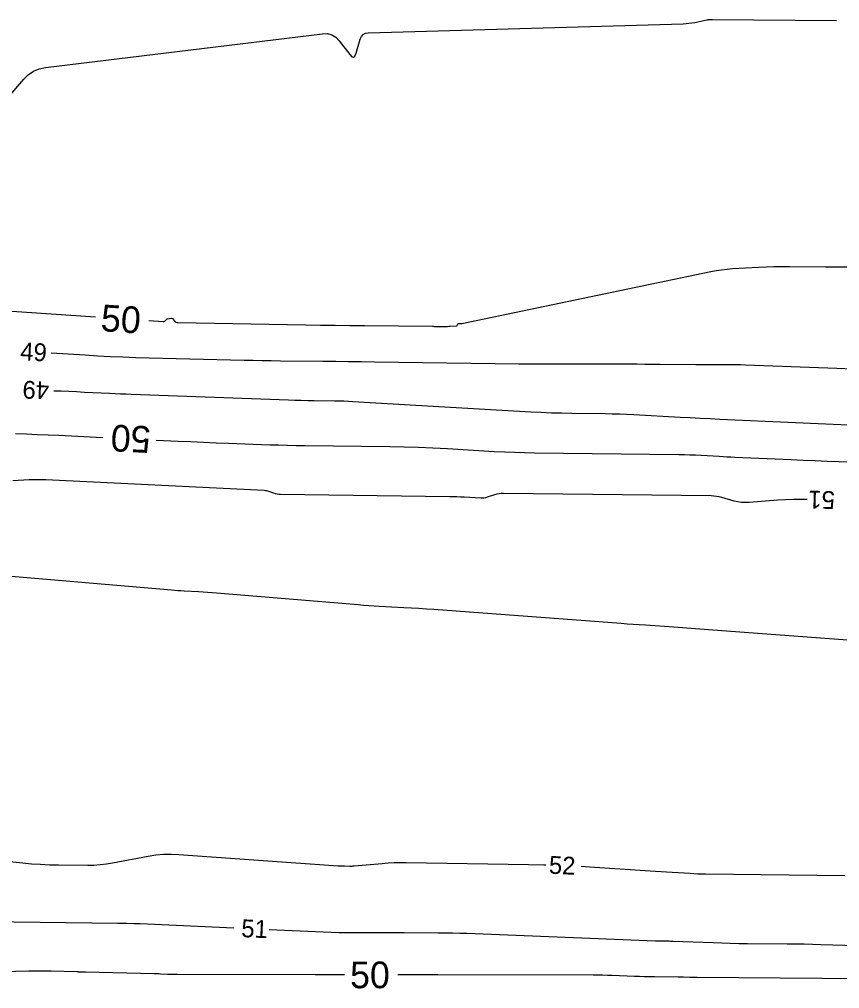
# Model space of a CAD drawing. Extents: x 2384780 to 2405861, y 547869 to 573706.
# Drawn here: x 2394722.7 to 2394814.9, y 552568.8 to 552677.8 of the extents above; entities that cross this region are included whole.
import ezdxf

# ---------------------------------------------------------------- set-up
doc = ezdxf.new("R2010")
doc.units = 0
doc.layers.add('Old_Level_60', color=7, linetype='Continuous')
doc.layers.add('Old_Level_61', color=7, linetype='Continuous')

msp = doc.modelspace()

# ---------------------------------------------------------------- linework, layer by layer
at = {"layer": 'Old_Level_60'}
for points in [[(2394720.9675, 552668.476), (2394723.215, 552671.0865), (2394723.728, 552671.58725), (2394724.30375, 552671.9705), (2394724.9425, 552672.23625), (2394725.64375, 552672.38475), (2394756.7755, 552676.19725), (2394757.336, 552676.20125), (2394757.839, 552676.069), (2394758.28425, 552675.8005), (2394758.672, 552675.39575), (2394759.84475, 552673.85125), (2394760.07875, 552673.6115), (2394760.27825, 552673.55475), (2394760.443, 552673.6805), (2394760.5735, 552673.989), (2394761.02675, 552675.59125), (2394761.1565, 552675.89275), (2394761.351, 552676.11125), (2394761.61025, 552676.2465), (2394761.9345, 552676.29825), (2394797.31825, 552677.31375), (2394797.646, 552677.33025), (2394797.97175, 552677.36125), (2394798.296, 552677.40675), (2394798.6185, 552677.46675), (2394799.993, 552677.75325), (2394800.0565, 552677.76525), (2394800.1205, 552677.77475), (2394800.1845, 552677.782), (2394800.249, 552677.787), (2394800.46025, 552677.79875), (2394800.50525, 552677.801), (2394800.55075, 552677.8025), (2394800.596, 552677.803), (2394800.64125, 552677.803), (2394814.57025, 552677.67025)], [(2394816.43475, 552638.49075), (2394814.59525, 552638.55), (2394804.34325, 552638.9465), (2394803.788, 552638.9645), (2394803.2325, 552638.9755), (2394802.67725, 552638.97925), (2394802.12175, 552638.97625), (2394800.307, 552638.9545), (2394799.918, 552638.951), (2394799.52925, 552638.95), (2394799.14025, 552638.95125), (2394798.7515, 552638.95475), (2394794.73425, 552639.00375), (2394793.8735, 552639.01325), (2394793.01275, 552639.0205), (2394792.152, 552639.02575), (2394791.291, 552639.02875), (2394780.32575, 552639.05275), (2394780.17925, 552639.05325), (2394780.0325, 552639.0535), (2394779.886, 552639.05375), (2394779.7395, 552639.05425), (2394779.26075, 552639.05525), (2394779.15825, 552639.0555), (2394779.0555, 552639.05625), (2394778.953, 552639.05725), (2394778.85025, 552639.0585), (2394762.64, 552639.27575), (2394761.184, 552639.29475), (2394759.728, 552639.3125), (2394758.272, 552639.32925), (2394756.81625, 552639.345), (2394752.05975, 552639.3945), (2394751.04075, 552639.407), (2394750.0215, 552639.423), (2394749.0025, 552639.443), (2394747.9835, 552639.4665), (2394735.772, 552639.771), (2394734.35575, 552639.814), (2394732.9405, 552639.87225), (2394731.52575, 552639.94575), (2394730.11175, 552640.03475), (2394726.31, 552640.29425)], [(2394726.5805, 552636.05725), (2394727.41775, 552636.02575), (2394728.28725, 552635.9905), (2394729.1565, 552635.9525), (2394730.0255, 552635.91175), (2394732.8645, 552635.775), (2394733.47275, 552635.7465), (2394734.08125, 552635.72), (2394734.68975, 552635.695), (2394735.2985, 552635.67225), (2394752.9755, 552635.03175), (2394753.69325, 552635.008), (2394754.41125, 552634.98825), (2394755.129, 552634.973), (2394755.84725, 552634.962), (2394758.193, 552634.93325), (2394758.6955, 552634.92425), (2394759.198, 552634.9095), (2394759.7, 552634.88875), (2394760.202, 552634.8625), (2394780.21525, 552633.69525), (2394781.3625, 552633.635), (2394782.51025, 552633.58775), (2394783.6585, 552633.554), (2394784.80725, 552633.5335), (2394788.5605, 552633.48825), (2394789.3645, 552633.47425), (2394790.1685, 552633.4515), (2394790.972, 552633.42), (2394791.77525, 552633.37975), (2394796.98925, 552633.08975), (2394798.10675, 552633.02925), (2394799.22425, 552632.97125), (2394800.34175, 552632.91625), (2394801.45975, 552632.86375), (2394818.44825, 552632.09)], [(2394811.24775, 552623.8335), (2394810.593, 552623.843), (2394809.71675, 552623.8325), (2394808.84125, 552623.79825), (2394807.96625, 552623.74075), (2394804.758, 552623.486), (2394804.323, 552623.47075), (2394803.89175, 552623.494), (2394803.4645, 552623.5555), (2394803.041, 552623.65575), (2394801.66375, 552624.04625), (2394801.36725, 552624.11975), (2394801.06775, 552624.1735), (2394800.76525, 552624.20725), (2394800.46, 552624.221), (2394777.15175, 552624.50925), (2394776.88825, 552624.50175), (2394776.62825, 552624.47225), (2394776.3715, 552624.42125), (2394776.11825, 552624.3485), (2394775.29625, 552624.075), (2394775.119, 552624.02475), (2394774.9395, 552623.992), (2394774.7575, 552623.97625), (2394774.57325, 552623.9775), (2394772.70425, 552624.07775), (2394772.30375, 552624.09725), (2394771.903, 552624.11275), (2394771.50225, 552624.12425), (2394771.10125, 552624.1315), (2394752.0625, 552624.391), (2394751.87675, 552624.40125), (2394751.694, 552624.4265), (2394751.51375, 552624.46675), (2394751.33625, 552624.522), (2394750.76125, 552624.72775), (2394750.637, 552624.767), (2394750.511, 552624.797), (2394750.383, 552624.8175), (2394750.25325, 552624.8285), (2394725.70025, 552626.0295), (2394725.23575, 552626.0465), (2394724.77125, 552626.0525), (2394724.30675, 552626.04725), (2394723.84225, 552626.03075), (2394721.98425, 552625.9425)], [(2394816.797, 552607.94025), (2394800.17825, 552609.1765), (2394799.20125, 552609.24875), (2394798.22425, 552609.3195), (2394797.24725, 552609.3895), (2394796.27, 552609.45825), (2394793.078, 552609.681), (2394792.394, 552609.729), (2394791.71, 552609.778), (2394791.026, 552609.828), (2394790.34225, 552609.8785), (2394769.3135, 552611.45025), (2394768.46975, 552611.511), (2394767.626, 552611.567), (2394766.78175, 552611.6185), (2394765.93725, 552611.6655), (2394763.178, 552611.81125), (2394762.587, 552611.8445), (2394761.99625, 552611.8825), (2394761.40575, 552611.925), (2394760.8155, 552611.97175), (2394744.8835, 552613.298), (2394744.38125, 552613.338), (2394743.879, 552613.37425), (2394743.37625, 552613.40675), (2394742.8735, 552613.4355), (2394741.23, 552613.52325), (2394740.878, 552613.5435), (2394740.52625, 552613.56675), (2394740.1745, 552613.59275), (2394739.82325, 552613.622), (2394721.4055, 552615.226)], [(2394711.172, 552584.18725), (2394723.0945, 552582.97225), (2394724.0975, 552582.88175), (2394725.102, 552582.81475), (2394726.1075, 552582.77125), (2394727.1145, 552582.751), (2394730.406, 552582.7235), (2394731.10975, 552582.73475), (2394731.8105, 552582.78), (2394732.508, 552582.8595), (2394733.20275, 552582.97325), (2394737.2015, 552583.72775), (2394738.06, 552583.86175), (2394738.92175, 552583.9395), (2394739.78675, 552583.96175), (2394740.65475, 552583.92775), (2394758.541, 552582.65925), (2394758.72175, 552582.6475), (2394758.90275, 552582.63825), (2394759.084, 552582.63125), (2394759.26525, 552582.6265), (2394759.85725, 552582.615), (2394759.984, 552582.61425), (2394760.11075, 552582.617), (2394760.23725, 552582.6235), (2394760.36375, 552582.63325), (2394763.49775, 552582.92125), (2394764.1695, 552582.974), (2394764.842, 552583.00875), (2394765.51525, 552583.02525), (2394766.18925, 552583.02375), (2394779.95025, 552582.80925), (2394781.6705, 552582.772), (2394781.87775, 552582.765)], [(2394785.87375, 552582.5895), (2394786.826, 552582.53375), (2394793.603, 552582.0955), (2394794.2215, 552582.05575), (2394794.83975, 552582.01575), (2394795.45825, 552581.97575), (2394796.07675, 552581.93575), (2394798.09675, 552581.805), (2394798.52975, 552581.78), (2394798.963, 552581.7605), (2394799.3965, 552581.74675), (2394799.83, 552581.73875), (2394815.47975, 552581.55)], [(2394713.377, 552576.474), (2394733.804, 552576.2115), (2394734.052, 552576.208), (2394734.29975, 552576.2035), (2394734.54775, 552576.1985), (2394734.7955, 552576.19275), (2394735.605, 552576.17225), (2394735.7785, 552576.1675), (2394735.95175, 552576.162), (2394736.12525, 552576.1555), (2394736.2985, 552576.148), (2394746.812, 552575.67525)], [(2394750.808, 552575.4955), (2394756.8655, 552575.223), (2394757.7705, 552575.18725), (2394758.67575, 552575.16125), (2394759.58125, 552575.14525), (2394760.487, 552575.139), (2394763.44575, 552575.13475), (2394764.07975, 552575.134), (2394764.714, 552575.133), (2394765.348, 552575.13225), (2394765.982, 552575.13125), (2394769.778, 552575.126), (2394770.5915, 552575.121), (2394771.40475, 552575.10825), (2394772.21775, 552575.0875), (2394773.03075, 552575.05925), (2394794.21925, 552574.21775), (2394794.41375, 552574.21075), (2394794.60825, 552574.20525), (2394794.80275, 552574.2015), (2394794.9975, 552574.1995), (2394795.633, 552574.195), (2394795.76925, 552574.19325), (2394795.9055, 552574.19075), (2394796.04175, 552574.187), (2394796.17775, 552574.18225), (2394800.687, 552574.0045), (2394801.65325, 552573.9705), (2394802.61975, 552573.944), (2394803.5865, 552573.925), (2394804.5535, 552573.914), (2394809.00125, 552573.88075), (2394809.95425, 552573.87125), (2394810.907, 552573.85675), (2394811.86, 552573.8375), (2394812.81275, 552573.81325), (2394830.23325, 552573.3255)]]:
    msp.add_lwpolyline(points, dxfattribs=at)
at = {"layer": 'Old_Level_61'}
for points in [[(2394815.8145, 552649.96475), (2394814.57075, 552649.9475), (2394813.32675, 552649.94975), (2394809.26225, 552649.9885), (2394808.39125, 552649.9895), (2394807.52075, 552649.9765), (2394806.65075, 552649.949), (2394805.781, 552649.90725), (2394802.87975, 552649.744), (2394802.2595, 552649.6975), (2394801.6425, 552649.62775), (2394801.02825, 552649.53525), (2394800.41725, 552649.41975), (2394772.45975, 552643.59025), (2394772.4025, 552643.57975), (2394772.34475, 552643.57175), (2394772.28675, 552643.56625), (2394772.22875, 552643.56325), (2394772.03225, 552643.5575), (2394771.99775, 552643.552), (2394771.97, 552643.53775), (2394771.94925, 552643.5145), (2394771.9355, 552643.48225), (2394771.90175, 552643.363), (2394771.89225, 552643.3405), (2394771.87775, 552643.32375), (2394771.8585, 552643.31325), (2394771.83425, 552643.30875), (2394771.13825, 552643.2695), (2394770.989, 552643.26225), (2394770.83975, 552643.257), (2394770.6905, 552643.254), (2394770.54125, 552643.25325), (2394769.54325, 552643.2555), (2394769.506, 552643.2555), (2394769.469, 552643.25575), (2394769.43175, 552643.25625), (2394769.3945, 552643.25675), (2394769.273, 552643.25825), (2394769.247, 552643.2585), (2394769.22075, 552643.259), (2394769.19475, 552643.25925), (2394769.16875, 552643.2595), (2394761.49625, 552643.33925), (2394759.85225, 552643.358), (2394758.20825, 552643.37925), (2394756.56425, 552643.4035), (2394754.92025, 552643.4305), (2394740.5315, 552643.6795), (2394740.44275, 552643.69025), (2394740.36325, 552643.71925), (2394740.29275, 552643.76625), (2394740.23175, 552643.83175), (2394740.047, 552644.07475), (2394740.00425, 552644.1195), (2394739.95525, 552644.149), (2394739.89975, 552644.1635), (2394739.838, 552644.16325), (2394739.36875, 552644.10575), (2394739.3115, 552644.0935), (2394739.25925, 552644.07175), (2394739.21225, 552644.0405), (2394739.17025, 552643.9995), (2394739.0415, 552643.85), (2394739.01225, 552643.8225), (2394738.97925, 552643.8035), (2394738.9425, 552643.79325), (2394738.902, 552643.79175), (2394737.2655, 552643.9035)], [(2394731.2795, 552644.312), (2394710.78225, 552645.71125)], [(2394722.291, 552631.2475), (2394723.5085, 552631.20175), (2394724.726, 552631.15225), (2394725.943, 552631.09925), (2394727.16025, 552631.04225), (2394732.11275, 552630.8035)], [(2394738.10575, 552630.5145), (2394740.574, 552630.3955), (2394741.9905, 552630.32925), (2394743.40725, 552630.26725), (2394744.82425, 552630.2095), (2394746.24125, 552630.156), (2394750.87075, 552629.98825), (2394751.863, 552629.9555), (2394752.85525, 552629.92825), (2394753.84775, 552629.90725), (2394754.84025, 552629.892), (2394764.35325, 552629.775), (2394765.97125, 552629.746), (2394767.589, 552629.69825), (2394769.20575, 552629.63175), (2394770.822, 552629.54675), (2394776.10075, 552629.239), (2394777.232, 552629.1795), (2394778.36375, 552629.13325), (2394779.496, 552629.1), (2394780.62875, 552629.07975), (2394796.83975, 552628.884), (2394797.4635, 552628.873), (2394798.08725, 552628.8555), (2394798.71075, 552628.831), (2394799.33375, 552628.79975), (2394801.36925, 552628.6865), (2394801.80525, 552628.663), (2394802.2415, 552628.64025), (2394802.67775, 552628.61875), (2394803.11425, 552628.59825), (2394809.4465, 552628.31), (2394810.8035, 552628.251), (2394812.16075, 552628.19825), (2394813.51825, 552628.1515), (2394814.876, 552628.11075), (2394828.9585, 552627.719)], [(2394759.25575, 552570.387), (2394755.9845, 552570.39175), (2394740.44525, 552570.4135), (2394740.18875, 552570.41525), (2394739.9325, 552570.41975), (2394739.67625, 552570.427), (2394739.42, 552570.43725), (2394738.5835, 552570.47475), (2394738.404, 552570.4825), (2394738.22475, 552570.48925), (2394738.0455, 552570.495), (2394737.866, 552570.5), (2394730.143, 552570.69375), (2394730.04725, 552570.696), (2394729.9515, 552570.698), (2394729.85575, 552570.69975), (2394729.75975, 552570.701), (2394729.44675, 552570.705), (2394729.37975, 552570.706), (2394729.31275, 552570.70725), (2394729.2455, 552570.70875), (2394729.1785, 552570.7105), (2394726.278, 552570.7885), (2394725.65625, 552570.80125), (2394725.03475, 552570.806), (2394724.41325, 552570.80275), (2394723.7915, 552570.79125), (2394704.29225, 552570.31075)], [(2394822.2515, 552569.8975), (2394798.88725, 552570.072), (2394798.677, 552570.0745), (2394798.46675, 552570.0785), (2394798.2565, 552570.08425), (2394798.04625, 552570.09175), (2394797.35975, 552570.11875), (2394797.2125, 552570.124), (2394797.06525, 552570.128), (2394796.91825, 552570.13075), (2394796.771, 552570.1325), (2394794.1175, 552570.1515), (2394793.549, 552570.15775), (2394792.98075, 552570.16875), (2394792.4125, 552570.1845), (2394791.84425, 552570.20475), (2394789.3445, 552570.304), (2394788.80875, 552570.32275), (2394788.273, 552570.33625), (2394787.73725, 552570.34475), (2394787.20125, 552570.348), (2394769.74325, 552570.3725), (2394766.3035, 552570.37725), (2394765.25575, 552570.37875)]]:
    msp.add_lwpolyline(points, dxfattribs=at)

# ---------------------------------------------------------------- texts
at = {"layer": 'Old_Level_60'}
for s, rotation, p in [('49', 356.9193778, (2394722.78225, 552639.50275)), ('49', 177.9357417, (2394726.097, 552637.07525)), ('51', 178.4339139, (2394814.40775, 552624.749)), ('52', 357.4843278, (2394782.2045, 552581.76375)), ('51', 357.4244389, (2394747.63225, 552574.63725))]:
    msp.add_text(s, height=2, rotation=rotation, dxfattribs=at).set_placement(p)
at = {"layer": 'Old_Level_61'}
for rotation, p in [(356.0951083, (2394731.81375, 552642.77225)), (177.2386528, (2394737.54075, 552632.0435)), (359.9199222, (2394759.8915, 552568.88625))]:
    msp.add_text('50', height=3, rotation=rotation, dxfattribs=at).set_placement(p)

doc.saveas('drawing.dxf')
